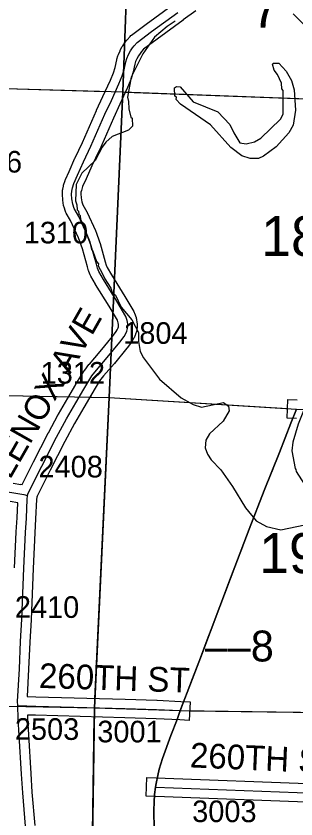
# Model space of a CAD drawing. Extents: x -157.2 to -99.3, y 12.2 to 46.2.
# Drawn here: x -123.275 to -122.369, y 23.968 to 26.567 of the extents above; entities that cross this region are included whole.
import ezdxf

# ---------------------------------------------------------------- set-up
doc = ezdxf.new("R2010")
doc.units = 0
for name, color, linetype in [('tdCoHydroRiver', 7, 'Continuous'), ('tdCoPriCL', 7, 'Continuous'), ('tdCoPriNonDiv', 7, 'Continuous'), ('tdCoPriNonDivCL', 7, 'Continuous'), ('tdCoSecRdNmbr', 7, 'Continuous'), ('tdCoSecRdTxt', 7, 'Continuous'), ('tdCoSecRteBand', 7, 'Continuous'), ('tdCoSecRteCL', 7, 'Continuous'), ('tdCoSectLine', 7, 'Continuous'), ('tdCoSectLinePart', 7, 'Continuous'), ('tdCoSectNmbr', 7, 'Continuous'), ('tdCoSurfEarth', 7, 'Continuous'), ('tdCoSurfGravel', 7, 'Continuous'), ('tdCoTwpBndry', 7, 'Continuous'), ('tdCoTwpBndryShd', 7, 'Continuous'), ('tdStHwyPriRefPost1', 7, 'Continuous')]:
    doc.layers.add(name, color=color, linetype=linetype)

msp = doc.modelspace()

# ---------------------------------------------------------------- linework, layer by layer
at = {"layer": 'tdCoHydroRiver'}
for points in [[(-122.3772, 26.575), (-122.342, 26.5392), (-122.3139, 26.5274), (-122.1304, 26.4874), (-122.0632, 26.4649), (-122.0433, 26.4454), (-122.0414, 26.415), (-122.0313, 26.4021), (-122.0091, 26.3949), (-121.9933, 26.3913), (-121.9725, 26.3547), (-121.9632, 26.3216), (-121.9572, 26.3119), (-121.951, 26.307)], [(-122.7598, 26.5513), (-122.7856, 26.5331), (-122.826, 26.4995), (-122.8638, 26.4454), (-122.9023, 26.3691), (-122.9137, 26.3048), (-122.9109, 26.2905), (-122.91, 26.2668), (-122.9029, 26.2398), (-122.8983, 26.2365), (-122.8974, 26.2112), (-122.9104, 26.1974), (-122.9631, 26.1768), (-122.9841, 26.1585), (-122.9956, 26.143), (-123.019, 26.0995), (-123.0612, 26.0581), (-123.0796, 26.0223), (-123.0827, 25.9688), (-123.0783, 25.956), (-123.0772, 25.9402), (-123.0726, 25.9353), (-123.0713, 25.9258), (-123.0667, 25.921), (-123.0655, 25.9083), (-123.0505, 25.8811), (-123.0478, 25.8652), (-123.036, 25.8365), (-123.0304, 25.811), (-123.0258, 25.8062), (-123.0142, 25.7727), (-123.0081, 25.7646), (-123.0083, 25.7583), (-122.9964, 25.7343), (-122.9874, 25.7167), (-122.9677, 25.6862), (-122.9634, 25.6718), (-122.9526, 25.6636), (-122.9348, 25.6252), (-122.8997, 25.5832), (-122.8788, 25.5431), (-122.878, 25.5131), (-122.8726, 25.4814), (-122.8622, 25.4606), (-122.8105, 25.3913), (-122.7397, 25.3308), (-122.7009, 25.3092), (-122.6743, 25.3005), (-122.6028, 25.3158), (-122.5874, 25.3044), (-122.5847, 25.2885), (-122.6046, 25.2559), (-122.6484, 25.2146), (-122.66, 25.1944), (-122.6623, 25.1692), (-122.655, 25.1485), (-122.6429, 25.1308), (-122.6122, 25.0983), (-122.5744, 25.0436), (-122.5322, 24.9745), (-122.4971, 24.9325), (-122.4645, 24.9142), (-122.4174, 24.9034), (-122.3142, 24.9256)], [(-122.498, 26.1066), (-122.517, 26.1056), (-122.5436, 26.1142), (-122.5791, 26.1421), (-122.6448, 26.215), (-122.7423, 26.2825), (-122.7561, 26.2971), (-122.7558, 26.305), (-122.7605, 26.3082), (-122.7613, 26.3351), (-122.7548, 26.3397), (-122.7439, 26.3378), (-122.7011, 26.2892), (-122.6215, 26.2569), (-122.5832, 26.2164), (-122.5698, 26.1891), (-122.5502, 26.157), (-122.5298, 26.1533), (-122.5028, 26.1604), (-122.4819, 26.1724), (-122.4186, 26.2337), (-122.4103, 26.2492), (-122.4096, 26.3266), (-122.4142, 26.3314), (-122.4153, 26.3504), (-122.4287, 26.3776), (-122.4393, 26.3921), (-122.4451, 26.4112), (-122.4418, 26.4143), (-122.4244, 26.4153), (-122.3999, 26.3894), (-122.3835, 26.3589), (-122.3749, 26.3287), (-122.3705, 26.2623), (-122.3782, 26.2136), (-122.3915, 26.1887), (-122.4322, 26.1442), (-122.4741, 26.1138), (-122.4901, 26.1064), (-122.498, 26.1066)], [(-122.306, 25.3767), (-122.3108, 25.3737), (-122.3618, 25.2458), (-122.3793, 25.1879), (-122.3817, 25.1596), (-122.3707, 25.1024), (-122.3692, 25.0992), (-122.3678, 25.0929), (-122.3316, 25.035), (-122.2904, 24.9865), (-122.2632, 24.9431), (-122.2532, 24.9065), (-122.2542, 24.8718)]]:
    msp.add_lwpolyline(points, dxfattribs=at)
at = {"layer": 'tdCoPriCL'}
msp.add_lwpolyline([(-122.8279, 23.9336), (-122.8291, 23.9965), (-122.8281, 24.0219), (-122.8264, 24.0463), (-122.8229, 24.0707), (-122.8212, 24.0825), (-122.816, 24.1087), (-122.8111, 24.1282), (-122.8005, 24.1629), (-122.7734, 24.2381), (-122.7536, 24.2899), (-122.743, 24.3182), (-122.7206, 24.3775), (-122.6779, 24.4897), (-122.6148, 24.6554), (-122.566, 24.7839), (-122.5196, 24.9055), (-122.4713, 25.0307), (-122.4222, 25.1538), (-122.3847, 25.2492), (-122.3665, 25.2942)], dxfattribs=at)
at = {"layer": 'tdCoPriNonDiv'}
for points in [[(-122.3665, 25.2942), (-122.3847, 25.2492), (-122.4222, 25.1538), (-122.4713, 25.0307), (-122.5196, 24.9055), (-122.566, 24.7839), (-122.6148, 24.6554), (-122.6779, 24.4897), (-122.7206, 24.3775), (-122.743, 24.3182), (-122.7536, 24.2899), (-122.7734, 24.2381), (-122.8005, 24.1629), (-122.8111, 24.1282), (-122.816, 24.1087), (-122.8212, 24.0825), (-122.8229, 24.0707), (-122.8264, 24.0463), (-122.8281, 24.0219), (-122.8291, 23.9965), (-122.8279, 23.9336)], [(-122.8279, 23.9336), (-122.8291, 23.9965), (-122.8281, 24.0219), (-122.8264, 24.0463), (-122.8212, 24.0825), (-122.816, 24.1087), (-122.8111, 24.1282), (-122.8005, 24.1629), (-122.7734, 24.2381), (-122.7536, 24.2899), (-122.7206, 24.3775), (-122.6779, 24.4897), (-122.6148, 24.6554), (-122.566, 24.7839), (-122.5196, 24.9055), (-122.4713, 25.0307), (-122.4222, 25.1538), (-122.3847, 25.2492), (-122.3665, 25.2942)]]:
    msp.add_lwpolyline(points, dxfattribs=at)
at = {"layer": 'tdCoPriNonDivCL'}
msp.add_lwpolyline([(-122.8279, 23.9336), (-122.8291, 23.9965), (-122.8281, 24.0219), (-122.8264, 24.0463), (-122.8229, 24.0707), (-122.8212, 24.0825), (-122.816, 24.1087), (-122.8111, 24.1282), (-122.8054, 24.1481), (-122.8005, 24.1629), (-122.7734, 24.2381), (-122.7536, 24.2899), (-122.743, 24.3182), (-122.7206, 24.3775), (-122.7033, 24.4224), (-122.6779, 24.4897), (-122.6557, 24.5479), (-122.6355, 24.6004), (-122.6148, 24.6554), (-122.5855, 24.7328), (-122.566, 24.7839), (-122.544, 24.8416), (-122.5196, 24.9055), (-122.5058, 24.9415), (-122.4856, 24.9945), (-122.4713, 25.0307), (-122.4451, 25.0961), (-122.4222, 25.1538), (-122.4032, 25.2021), (-122.3847, 25.2492), (-122.3719, 25.2806), (-122.3665, 25.2942)], dxfattribs=at)
msp.add_lwpolyline([(-122.8279, 23.9336), (-122.8291, 23.9965), (-122.8281, 24.0219), (-122.8264, 24.0463), (-122.8229, 24.0707), (-122.8212, 24.0825), (-122.816, 24.1087), (-122.8111, 24.1282), (-122.8054, 24.1481), (-122.8005, 24.1629), (-122.7734, 24.2381), (-122.7536, 24.2899), (-122.743, 24.3182), (-122.7206, 24.3775), (-122.7033, 24.4224), (-122.6779, 24.4897), (-122.6557, 24.5479), (-122.6355, 24.6004), (-122.6148, 24.6554), (-122.5855, 24.7328), (-122.566, 24.7839), (-122.544, 24.8416), (-122.5196, 24.9055), (-122.5058, 24.9415), (-122.4856, 24.9945), (-122.4713, 25.0307), (-122.4451, 25.0961), (-122.4222, 25.1538), (-122.4032, 25.2021), (-122.3847, 25.2492), (-122.3719, 25.2806), (-122.3665, 25.2942)], dxfattribs=at)
at = {"layer": 'tdCoSecRteBand'}
for points in [[(-123.2592, 25.0506), (-123.2589, 25.0517), (-123.2548, 25.0506), (-123.2181, 25.1237), (-123.218, 25.1238), (-123.218, 25.1239), (-123.1704, 25.2171), (-123.1702, 25.2174), (-123.1701, 25.2177), (-123.138, 25.2771), (-123.1377, 25.2777), (-123.1374, 25.2782), (-123.1067, 25.3298), (-123.0812, 25.3744), (-123.081, 25.3748), (-123.0807, 25.3752), (-123.0543, 25.4183), (-123.0535, 25.4197), (-123.0525, 25.421), (-123.0385, 25.4392), (-123.0379, 25.4399), (-123.0374, 25.4406), (-123.0026, 25.4807), (-122.9623, 25.5298), (-122.9501, 25.5459), (-122.9471, 25.5513), (-122.9444, 25.5574), (-122.9431, 25.5613), (-122.9428, 25.564), (-122.9428, 25.5683), (-122.9438, 25.5744), (-122.9466, 25.5823), (-122.9735, 25.6281), (-123.0173, 25.6986), (-123.0175, 25.6989), (-123.0177, 25.6993), (-123.0329, 25.7254), (-123.0341, 25.7274), (-123.035, 25.7296), (-123.0389, 25.7397), (-123.0395, 25.7411), (-123.0399, 25.7425), (-123.0436, 25.7556), (-123.0436, 25.7556), (-123.0436, 25.7557), (-123.0598, 25.8137), (-123.0728, 25.8495), (-123.0984, 25.9049), (-123.1121, 25.9293), (-123.1134, 25.9316), (-123.1143, 25.9341), (-123.1192, 25.9481), (-123.1201, 25.9507), (-123.1205, 25.9534), (-123.1232, 25.9707), (-123.1235, 25.972), (-123.1235, 25.9734), (-123.1245, 25.9887), (-123.1246, 25.99), (-123.1246, 25.9914), (-123.1243, 26.001), (-123.1243, 26.0038), (-123.1237, 26.0065), (-123.1215, 26.0169), (-123.1212, 26.0182), (-123.1208, 26.0195), (-123.1161, 26.0345), (-123.1156, 26.0362), (-123.1149, 26.0378), (-123.103, 26.0644), (-123.103, 26.0644), (-123.103, 26.0644), (-123.084, 26.1071), (-123.0839, 26.1075), (-123.0837, 26.1079), (-123.0597, 26.1579), (-123.0146, 26.2615), (-123.0144, 26.2619), (-123.0143, 26.2622), (-122.9934, 26.307), (-122.9692, 26.3599), (-122.9593, 26.3839), (-122.954, 26.4005), (-122.9489, 26.4251), (-122.9486, 26.4264), (-122.9482, 26.4277), (-122.9448, 26.439), (-122.9442, 26.4409), (-122.9434, 26.4426), (-122.938, 26.4547), (-122.9376, 26.4556), (-122.9371, 26.4564), (-122.9307, 26.4685), (-122.93, 26.4699), (-122.9291, 26.4713), (-122.9224, 26.4811), (-122.9218, 26.482), (-122.9211, 26.4829), (-122.9157, 26.4898), (-122.9153, 26.4903), (-122.9149, 26.4908), (-122.9057, 26.5014), (-122.9036, 26.5039), (-122.9009, 26.5059), (-122.8538, 26.5409), (-122.8537, 26.541), (-122.8536, 26.5411), (-122.7691, 26.6029)], [(-122.6931, 26.5843), (-122.7335, 26.5546), (-122.7336, 26.5546), (-122.7336, 26.5545), (-122.8181, 26.4927), (-122.8624, 26.4598), (-122.869, 26.4522), (-122.8733, 26.4466), (-122.8785, 26.439), (-122.8837, 26.4292), (-122.8879, 26.4197), (-122.8904, 26.4115), (-122.8956, 26.3867), (-122.8959, 26.3852), (-122.8964, 26.3837), (-122.9025, 26.3644), (-122.9029, 26.3633), (-122.9034, 26.3621), (-122.914, 26.3365), (-122.9142, 26.336), (-122.9144, 26.3355), (-122.9388, 26.282), (-122.9389, 26.2818), (-122.9389, 26.2817), (-122.9597, 26.2372), (-123.005, 26.1335), (-123.0052, 26.133), (-123.0054, 26.1325), (-123.0294, 26.0823), (-123.0482, 26.0401), (-123.0593, 26.015), (-123.0631, 26.003), (-123.0644, 25.9967), (-123.0646, 25.9912), (-123.0638, 25.9786), (-123.0617, 25.9654), (-123.0585, 25.9564), (-123.0455, 25.9333), (-123.0449, 25.9323), (-123.0444, 25.9312), (-123.0178, 25.8735), (-123.0173, 25.8723), (-123.0168, 25.8711), (-123.003, 25.8332), (-123.0026, 25.8321), (-123.0023, 25.831), (-122.9858, 25.7718), (-122.9825, 25.7602), (-122.98, 25.7536), (-122.9661, 25.7299), (-122.9224, 25.6594), (-122.9222, 25.6591), (-122.922, 25.6588), (-122.8934, 25.6103), (-122.8919, 25.6078), (-122.891, 25.605), (-122.8863, 25.5917), (-122.8854, 25.5891), (-122.8849, 25.5863), (-122.8832, 25.5752), (-122.8828, 25.5729), (-122.8828, 25.5706), (-122.8828, 25.5625), (-122.8828, 25.561), (-122.883, 25.5595), (-122.8837, 25.5521), (-122.8841, 25.5489), (-122.885, 25.5459), (-122.8878, 25.5375), (-122.8882, 25.536), (-122.8889, 25.5345), (-122.8928, 25.5256), (-122.8934, 25.5244), (-122.8941, 25.5232), (-122.8987, 25.5148), (-122.8998, 25.513), (-122.901, 25.5113), (-122.9148, 25.4931), (-122.9152, 25.4926), (-122.9156, 25.4921), (-122.9565, 25.4423), (-122.9567, 25.442), (-122.957, 25.4417), (-122.9915, 25.402), (-123.004, 25.3857), (-123.0293, 25.3443), (-123.0547, 25.2998), (-123.0549, 25.2995), (-123.055, 25.2993), (-123.0855, 25.2481), (-123.1171, 25.1895), (-123.1645, 25.0967), (-123.2067, 25.0128), (-123.2076, 25.0092), (-123.2082, 25.0014), (-123.2114, 24.9397), (-123.2114, 24.9397), (-123.2114, 24.9397), (-123.2138, 24.8936), (-123.2195, 24.778), (-123.2259, 24.6131), (-123.2259, 24.6129), (-123.2259, 24.6127), (-123.2299, 24.5403), (-123.2338, 24.4526), (-123.2338, 24.4524), (-123.2338, 24.4522), (-123.239, 24.3638), (-123.2101, 24.363), (-122.9213, 24.3551), (-122.9212, 24.3551), (-122.9211, 24.3551), (-122.8189, 24.3519), (-122.8187, 24.3518), (-122.8184, 24.3518), (-122.7412, 24.3481), (-122.7112, 24.3467), (-122.7141, 24.2868), (-122.744, 24.2882), (-122.821, 24.2919), (-122.923, 24.2952), (-123.2117, 24.3031), (-123.2117, 24.3031), (-123.2117, 24.3031), (-123.238, 24.3038), (-123.2375, 24.2927), (-123.2346, 24.24), (-123.2267, 24.1146), (-123.2267, 24.1145), (-123.2267, 24.1145), (-123.223, 24.0539), (-123.2139, 23.9468)], [(-122.3674, 25.2642), (-122.3973, 25.2655), (-122.3949, 25.3254), (-122.3649, 25.3242)], [(-123.2838, 25.0547), (-123.2592, 25.0506)], [(-123.2794, 24.7807), (-123.2738, 24.8966), (-123.2738, 24.8967), (-123.2738, 24.8968), (-123.2713, 24.9429), (-123.2688, 24.9914), (-123.2933, 24.9955)], [(-122.2762, 24.0198), (-122.3062, 24.021), (-122.8237, 24.0407), (-122.8537, 24.0418), (-122.8514, 24.1018), (-122.8214, 24.1007), (-122.3039, 24.0809), (-122.2739, 24.0798), (-122.2762, 24.0198)]]:
    msp.add_lwpolyline(points, dxfattribs=at)
at = {"layer": 'tdCoSecRteCL'}
msp.add_line((-122.8225, 24.0707), (-122.305, 24.051), dxfattribs=at)
for points in [[(-123.2371, 25.0153), (-123.2352, 25.0229), (-123.1913, 25.1102), (-123.1437, 25.2034), (-123.1116, 25.2629), (-123.0808, 25.3147), (-123.0551, 25.3595), (-123.0288, 25.4027), (-123.0147, 25.4209), (-122.9797, 25.4614), (-122.9387, 25.5112), (-122.9249, 25.5294), (-122.9202, 25.5378), (-122.9163, 25.5467), (-122.9136, 25.5551), (-122.9128, 25.5625), (-122.9128, 25.5706), (-122.9146, 25.5817), (-122.9193, 25.595), (-122.9479, 25.6436), (-122.9918, 25.7144), (-123.0071, 25.7405), (-123.011, 25.7507), (-123.0147, 25.7637), (-123.0312, 25.8229), (-123.045, 25.8609), (-123.0717, 25.9186), (-123.086, 25.944), (-123.0909, 25.958), (-123.0936, 25.9753), (-123.0946, 25.9906), (-123.0943, 26.0002), (-123.0921, 26.0106), (-123.0874, 26.0256), (-123.0756, 26.0523), (-123.0566, 26.0949), (-123.0325, 26.1455), (-122.9871, 26.2495), (-122.9661, 26.2944), (-122.9417, 26.3479), (-122.9311, 26.3736), (-122.9249, 26.3928), (-122.9195, 26.419), (-122.9161, 26.4303), (-122.9106, 26.4424), (-122.9042, 26.4545), (-122.8976, 26.4643), (-122.8921, 26.4712), (-122.883, 26.4818), (-122.8359, 26.5169), (-122.7513, 26.5788)], [(-123.4861, 25.0871), (-123.4858, 25.0809), (-123.4835, 25.0735), (-123.4788, 25.0661), (-123.4724, 25.0594), (-123.4658, 25.0545), (-123.4574, 25.0515), (-123.433, 25.0468), (-123.362, 25.0357), (-123.2887, 25.0251), (-123.249, 25.0185), (-123.2371, 25.0153)], [(-123.2693, 24.3347), (-123.2699, 24.3482), (-123.2638, 24.454), (-123.2598, 24.5418), (-123.2559, 24.6143), (-123.2495, 24.7793), (-123.2438, 24.8952), (-123.2413, 24.9413), (-123.2381, 25.0032), (-123.2374, 25.014), (-123.2371, 25.0153)], [(-123.1343, 23.2388), (-123.1516, 23.3201), (-123.1767, 23.4693), (-123.1982, 23.6158), (-123.2199, 23.7697), (-123.2317, 23.8557), (-123.2408, 23.9186), (-123.2438, 23.9438), (-123.2529, 24.0518), (-123.2566, 24.1127), (-123.2645, 24.2382), (-123.2675, 24.2912), (-123.2693, 24.3347)], [(-123.2693, 24.3347), (-123.2109, 24.333), (-122.9221, 24.3252), (-122.8199, 24.3219), (-122.7426, 24.3182)]]:
    msp.add_lwpolyline(points, dxfattribs=at)
at = {"layer": 'tdCoSectLine'}
for points in [[(-122.9285, 26.3215), (-122.8925, 27.3164)], [(-123.9517, 26.3514), (-122.9285, 26.3215)], [(-122.9731, 25.332), (-122.9285, 26.3215)], [(-122.9285, 26.3215), (-121.9878, 26.2859)], [(-123.9823, 25.3521), (-122.9731, 25.332)], [(-123.0208, 24.3278), (-122.9731, 25.332)], [(-122.9731, 25.332), (-122.3665, 25.2942), (-122.0039, 25.2798)], [(-124.0217, 24.3468), (-123.0208, 24.3278)], [(-123.0362, 23.3207), (-123.0208, 24.3278)], [(-123.0208, 24.3278), (-122.743, 24.3182), (-122.043, 24.3087)]]:
    msp.add_lwpolyline(points, dxfattribs=at)
at = {"layer": 'tdCoSectLinePart'}
for points in [[(-122.9227, 26.4805), (-122.8936, 27.2867)], [(-123.4168, 26.3358), (-122.9865, 26.3232)], [(-122.9214, 26.3212), (-121.9878, 26.2859)], [(-122.9559, 25.7137), (-122.9293, 26.3041)], [(-122.9643, 25.5278), (-122.9608, 25.6054)], [(-122.9731, 25.332), (-122.9688, 25.4286)], [(-123.4477, 25.3414), (-123.1048, 25.3346)], [(-123.0361, 25.3333), (-122.9731, 25.332)], [(-123.0194, 24.3575), (-122.9731, 25.332)], [(-122.9731, 25.332), (-122.3964, 25.2961)], [(-122.713, 24.3178), (-122.043, 24.3087)], [(-123.0362, 23.3207), (-123.0213, 24.2976)]]:
    msp.add_lwpolyline(points, dxfattribs=at)
at = {"layer": 'tdCoSurfEarth'}
msp.add_line((-122.8225, 24.0707), (-122.305, 24.051), dxfattribs=at)
at = {"layer": 'tdCoSurfGravel'}
for points in [[(-123.2438, 23.9438), (-123.2529, 24.0518), (-123.2566, 24.1127), (-123.2645, 24.2382), (-123.2675, 24.2912), (-123.2693, 24.3347), (-123.2699, 24.3482), (-123.2638, 24.454), (-123.2598, 24.5418), (-123.2559, 24.6143), (-123.2495, 24.7793), (-123.2438, 24.8952), (-123.2413, 24.9413), (-123.2381, 25.0032), (-123.2374, 25.014), (-123.2371, 25.0153), (-123.2352, 25.0229), (-123.1913, 25.1102), (-123.1437, 25.2034), (-123.1116, 25.2629), (-123.0808, 25.3147), (-123.0551, 25.3595), (-123.0288, 25.4027), (-123.0147, 25.4209), (-122.9797, 25.4614), (-122.9387, 25.5112), (-122.9249, 25.5294), (-122.9202, 25.5378), (-122.9163, 25.5467), (-122.9136, 25.5551), (-122.9128, 25.5625), (-122.9128, 25.5706), (-122.9146, 25.5817), (-122.9193, 25.595), (-122.9479, 25.6436), (-122.9918, 25.7144), (-123.0071, 25.7405), (-123.011, 25.7507), (-123.0147, 25.7637), (-123.0312, 25.8229), (-123.045, 25.8609), (-123.0717, 25.9186), (-123.086, 25.944), (-123.0909, 25.958), (-123.0936, 25.9753), (-123.0946, 25.9906), (-123.0943, 26.0002), (-123.0921, 26.0106), (-123.0874, 26.0256), (-123.0756, 26.0523), (-123.0566, 26.0949), (-123.0325, 26.1455), (-122.9871, 26.2495), (-122.9661, 26.2944), (-122.9417, 26.3479), (-122.9311, 26.3736), (-122.9249, 26.3928), (-122.9195, 26.419), (-122.9161, 26.4303), (-122.9106, 26.4424), (-122.9042, 26.4545), (-122.8976, 26.4643), (-122.8921, 26.4712), (-122.883, 26.4818), (-122.8359, 26.5169), (-122.7513, 26.5788)], [(-123.4861, 25.0871), (-123.4858, 25.0809), (-123.4835, 25.0735), (-123.4788, 25.0661), (-123.4724, 25.0594), (-123.4658, 25.0545), (-123.4574, 25.0515), (-123.433, 25.0468), (-123.362, 25.0357), (-123.2887, 25.0251), (-123.249, 25.0185), (-123.2371, 25.0153)], [(-123.2693, 24.3347), (-123.2109, 24.333), (-122.9221, 24.3252), (-122.8199, 24.3219), (-122.7426, 24.3182)]]:
    msp.add_lwpolyline(points, dxfattribs=at)
at = {"layer": 'tdCoTwpBndry'}
for points in [[(-122.9227, 26.4806), (-122.8936, 27.2864)], [(-122.956, 25.713), (-122.9293, 26.3037)], [(-123.0194, 24.3578), (-122.9731, 25.332), (-122.9688, 25.4286)], [(-123.0502, 22.9315), (-123.0362, 23.3207), (-123.0213, 24.2979)]]:
    msp.add_lwpolyline(points, dxfattribs=at)
at = {"layer": 'tdCoTwpBndryShd'}
msp.add_lwpolyline([(-122.6783, 34.4959), (-122.7187, 33.3198), (-122.7577, 32.3238), (-122.7886, 31.3211), (-122.8223, 30.3226), (-122.847, 29.3229), (-122.863, 28.3215), (-122.8925, 27.3164), (-122.9285, 26.3215), (-122.9731, 25.332), (-123.0208, 24.3278), (-123.0362, 23.3207), (-123.0724, 22.3134), (-123.1136, 21.3217), (-123.1136, 21.3149), (-123.1597, 20.3204), (-123.1943, 19.3214), (-123.2161, 18.3205), (-123.2462, 17.3208), (-123.2872, 16.3208)], dxfattribs=at)

# ---------------------------------------------------------------- texts
at = {"layer": 'tdCoSecRdNmbr'}
for s, rotation, p in [('1306', 359.9058, (-123.4634, 26.0609)), ('1310', 359.906, (-123.2497, 25.8313)), ('1804', 359.9062, (-122.9277, 25.5062)), ('1312', 359.906, (-123.195, 25.3774)), ('2408', 359.9061, (-123.202, 25.0736)), ('2410', 359.906, (-123.2784, 24.6189)), ('2503', 359.9061, (-123.2784, 24.2238)), ('3001', 359.9063, (-123.0117, 24.2156)), ('3003', 359.9065, (-122.7045, 23.9574))]:
    msp.add_text(s, height=0.07, rotation=rotation, dxfattribs=at).set_placement(p)
at = {"layer": 'tdCoSecRdTxt'}
for s, rotation, p in [('LENOX AVE', 60.3541, (-123.2941, 25.0641)), ('260TH ST', 358.1744, (-123.2013, 24.392)), ('260TH ST', 357.4694, (-122.7131, 24.1347)), ('LENOX AVE', 97.3744, (-123.2359, 23.4801))]:
    msp.add_text(s, height=0.08, rotation=rotation, dxfattribs=at).set_placement(p)
at = {"layer": 'tdCoSectNmbr'}
for s, rotation, p in [('7', 359.9064, (-122.5143, 26.5297)), ('18', 359.9065, (-122.4813, 25.79)), ('19', 359.9066, (-122.4879, 24.7636))]:
    msp.add_text(s, height=0.13, rotation=rotation, dxfattribs=at).set_placement(p)
at = {"layer": 'tdStHwyPriRefPost1'}
msp.add_text('‒‒8', height=0.1, dxfattribs=at).set_placement((-122.6635, 24.4775))

doc.saveas('drawing.dxf')
